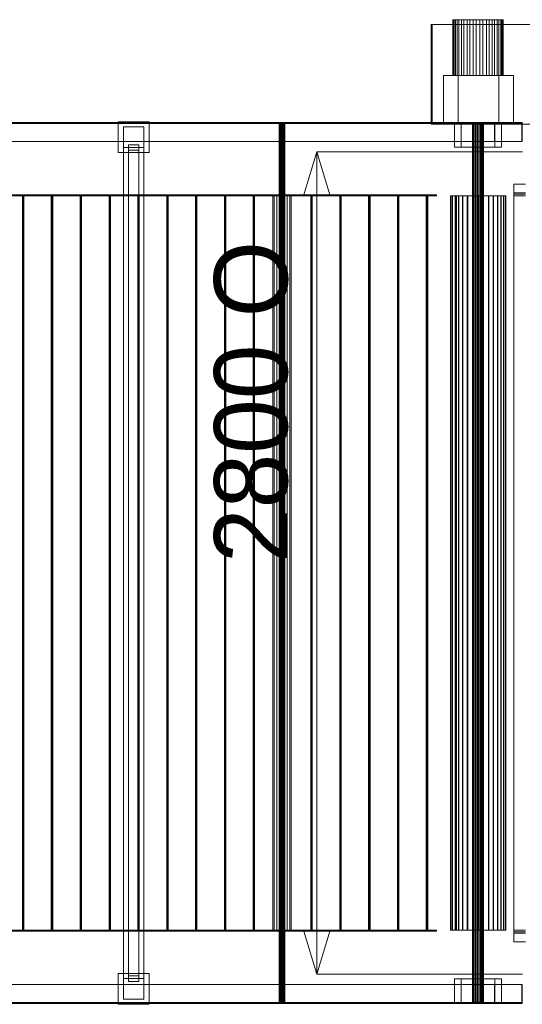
# Model space of a CAD drawing. Header units: millimetres. Extents: x -2233 to 65662, y -50530 to 6847.
# Tile 667 of 802: x 38749 to 40461, y -19502 to -16150. Entities that reach past the tile are written whole.
import ezdxf

# ---------------------------------------------------------------- set-up
doc = ezdxf.new("R2010")
doc.units = ezdxf.units.MM
for name, color, linetype, lineweight in [('COTAS_O', 1, 'Continuous', 0), ('superior_C03', 7, 'Continuous', 0), ('superior_C03-dry', 7, 'Continuous', 0)]:
    doc.layers.add(name, color=color, linetype=linetype, lineweight=lineweight)
doc.dimstyles.new('R19_100', dxfattribs={"dimtxt": 250, "dimasz": 150, "dimexe": 150, "dimexo": 80, "dimgap": 100, "dimtad": 1, "dimtih": 1, "dimtoh": 1, "dimdsep": 46, "dimcen": 0.09, "dimadec": 0, "dimazin": 0, "dimtfac": 1, "dimtdec": 4, "dimtofl": 0, "dimtmove": 0, "dimatfit": 3, "dimfxl": 1, "dimtolj": 1, "dimtzin": 0, "dimarcsym": 0})

# ---------------------------------------------------------------- blocks, each defined once
blk = doc.blocks.new('DIM_R32_37')
at = {"layer": 'COTAS_O'}
for p, q in [((39761.1, -16600), (39716.1, -16750)), ((40461.1, -16600), (39761.1, -16600)), ((39761.1, -19400), (39761.1, -16600)), ((39761.1, -16600), (39806.1, -16750)), ((39761.1, -19400), (39716.1, -19250)), ((39761.1, -19400), (39806.1, -19250)), ((40461.1, -19400), (39761.1, -19400))]:
    blk.add_line(p, q, dxfattribs=at)
blk.add_text('2800 O', height=250, rotation=90, dxfattribs=at).set_placement((39661.1, -18000))

msp = doc.modelspace()

# ---------------------------------------------------------------- linework, layer by layer
at = {"layer": 'superior_C03'}
for p, q in [((40225.539, -16150), (40224.225, -16150)), ((40224.225, -16150), (40228.756, -16150)), ((40224.225, -16150), (40224.225, -16340)), ((40232.609, -16150), (40225.539, -16150)), ((40225.539, -16150), (40225.539, -16340)), ((40228.756, -16150), (40238.824, -16150)), ((40228.756, -16150), (40228.756, -16340)), ((40244.953, -16150), (40232.609, -16150)), ((40232.609, -16150), (40232.609, -16340)), ((40238.824, -16150), (40253.742, -16150)), ((40238.824, -16150), (40238.824, -16340)), ((40261.73, -16150), (40244.953, -16150)), ((40244.953, -16150), (40244.953, -16340)), ((40253.742, -16150), (40272.495, -16150)), ((40253.742, -16150), (40253.742, -16340)), ((40281.797, -16150), (40261.73, -16150)), ((40261.73, -16150), (40261.73, -16340)), ((40272.495, -16150), (40293.803, -16150)), ((40272.495, -16150), (40272.495, -16340)), ((40303.785, -16150), (40281.797, -16150)), ((40281.797, -16150), (40281.797, -16340)), ((40293.803, -16150), (40316.215, -16150)), ((40293.803, -16150), (40293.803, -16340)), ((40326.197, -16150), (40303.785, -16150)), ((40303.785, -16150), (40303.785, -16340)), ((40316.215, -16150), (40338.203, -16150)), ((40316.215, -16150), (40316.215, -16340)), ((40347.505, -16150), (40326.197, -16150)), ((40326.197, -16150), (40326.197, -16340)), ((40338.203, -16150), (40358.27, -16150)), ((40338.203, -16150), (40338.203, -16340)), ((40366.258, -16150), (40347.505, -16150)), ((40347.505, -16150), (40347.505, -16340)), ((40358.27, -16150), (40375.047, -16150)), ((40358.27, -16150), (40358.27, -16340)), ((40381.176, -16150), (40366.258, -16150)), ((40366.258, -16150), (40366.258, -16340)), ((40375.047, -16150), (40387.391, -16150)), ((40375.047, -16150), (40375.047, -16340)), ((40391.244, -16150), (40381.176, -16150)), ((40381.176, -16150), (40381.176, -16340)), ((40387.391, -16150), (40394.461, -16150)), ((40387.391, -16150), (40387.391, -16340)), ((40395.775, -16150), (40391.244, -16150)), ((40391.244, -16150), (40391.244, -16340)), ((40394.461, -16150), (40395.775, -16150)), ((40394.461, -16340), (40394.461, -16150)), ((40395.775, -16150), (40395.775, -16340)), ((40523.532, -16166), (40150.333, -16166)), ((40150.333, -16166), (40150.333, -16506)), ((40153.346, -16166), (40150.333, -16166)), ((40153.346, -16506), (40153.346, -16166)), ((40153.346, -16166), (40526.546, -16166)), ((40380.928, -16340), (40192.364, -16340)), ((40192.364, -16340), (40192.364, -16500)), ((40242.65, -16340), (40192.364, -16340)), ((40228.756, -16340), (40224.225, -16340)), ((40224.225, -16340), (40225.539, -16340)), ((40225.539, -16340), (40232.609, -16340)), ((40238.824, -16340), (40228.756, -16340)), ((40232.609, -16340), (40244.953, -16340)), ((40253.742, -16340), (40238.824, -16340)), ((40242.65, -16500), (40242.65, -16340)), ((40242.65, -16340), (40431.214, -16340)), ((40244.953, -16340), (40261.73, -16340)), ((40272.495, -16340), (40253.742, -16340)), ((40261.73, -16340), (40281.797, -16340)), ((40293.803, -16340), (40272.495, -16340)), ((40281.797, -16340), (40303.785, -16340)), ((40316.215, -16340), (40293.803, -16340)), ((40303.785, -16340), (40326.197, -16340)), ((40338.203, -16340), (40316.215, -16340)), ((40326.197, -16340), (40347.505, -16340)), ((40358.27, -16340), (40338.203, -16340)), ((40347.505, -16340), (40366.258, -16340)), ((40375.047, -16340), (40358.27, -16340)), ((40366.258, -16340), (40381.176, -16340)), ((40387.391, -16340), (40375.047, -16340)), ((40380.928, -16500), (40380.928, -16340)), ((40380.928, -16340), (40431.214, -16340)), ((40381.176, -16340), (40391.244, -16340)), ((40394.461, -16340), (40387.391, -16340)), ((40391.244, -16340), (40395.775, -16340)), ((40395.775, -16340), (40394.461, -16340)), ((40431.214, -16340), (40431.214, -16500)), ((40366.023, -16500), (26559.602, -16500)), ((26559.602, -16504), (40366.023, -16504)), ((26560.355, -16500), (40366.776, -16500)), ((40459.439, -16500), (26653.018, -16500)), ((26653.771, -16500), (40460.192, -16500)), ((40460.192, -16504), (26653.771, -16504)), ((39084.582, -16602.5), (39084.582, -16497.5)), ((39084.582, -16497.5), (39189.582, -16497.5)), ((39102.082, -16585), (39102.082, -16515)), ((39102.082, -16515), (39172.082, -16515)), ((39172.082, -16515), (39172.082, -16585)), ((39189.582, -16497.5), (39189.582, -16602.5)), ((39633.923, -16504), (39632.455, -16504)), ((39632.455, -16504), (39632.482, -16504)), ((39632.455, -16504), (39632.455, -19496)), ((39632.482, -16504), (39634, -16504)), ((39632.482, -16504), (39632.482, -19496)), ((39636.663, -16504), (39633.923, -16504)), ((39633.923, -16504), (39633.923, -19496)), ((39634, -16504), (39636.778, -16504)), ((39634, -16504), (39634, -19496)), ((39640.258, -16504), (39636.663, -16504)), ((39636.663, -16504), (39636.663, -19496)), ((39636.778, -16504), (39640.393, -16504)), ((39636.778, -16504), (39636.778, -19496)), ((39644.16, -16504), (39640.258, -16504)), ((39640.258, -16504), (39640.258, -19496)), ((39640.393, -16504), (39644.294, -16504)), ((39640.393, -16504), (39640.393, -19496)), ((39647.775, -16504), (39644.16, -16504)), ((39644.16, -16504), (39644.16, -19496)), ((39644.294, -16504), (39647.889, -16504)), ((39644.294, -16504), (39644.294, -19496)), ((39650.552, -16504), (39647.775, -16504)), ((39647.775, -16504), (39647.775, -19496)), ((39647.889, -16504), (39650.629, -16504)), ((39647.889, -16504), (39647.889, -19496)), ((39652.07, -16504), (39650.552, -16504)), ((39650.552, -16504), (39650.552, -19496)), ((39650.629, -16504), (39652.097, -16504)), ((39650.629, -16504), (39650.629, -19496)), ((39652.097, -16504), (39652.07, -16504)), ((39652.07, -16504), (39652.07, -19496)), ((39652.097, -19496), (39652.097, -16504)), ((40150.333, -16506), (40523.532, -16506)), ((40150.333, -16506), (40153.346, -16506)), ((40526.546, -16506), (40153.346, -16506)), ((40192.364, -16500), (40380.928, -16500)), ((40192.364, -16500), (40242.65, -16500)), ((40367.635, -16504), (40230.141, -16504)), ((40230.141, -16504), (40230.141, -16584)), ((40252.365, -16504), (40230.141, -16504)), ((40431.214, -16500), (40242.65, -16500)), ((40252.365, -16584), (40252.365, -16504)), ((40252.365, -16504), (40389.859, -16504)), ((40291.34, -16505), (40291.148, -16505)), ((40291.148, -16505), (40292.8, -16505)), ((40291.148, -16505), (40291.148, -19495)), ((40293.359, -16505), (40291.34, -16505)), ((40291.34, -16505), (40291.34, -19495)), ((40292.8, -16505), (40296.137, -16505)), ((40292.8, -16505), (40292.8, -19495)), ((40297.007, -16505), (40293.359, -16505)), ((40293.359, -16505), (40293.359, -19495)), ((40296.137, -16505), (40300.83, -16505)), ((40296.137, -16505), (40296.137, -19495)), ((40301.927, -16505), (40297.007, -16505)), ((40297.007, -16505), (40297.007, -19495)), ((40300.83, -16505), (40306.422, -16505)), ((40300.83, -16505), (40300.83, -19495)), ((40307.637, -16505), (40301.927, -16505)), ((40301.927, -16505), (40301.927, -19495)), ((40306.422, -16505), (40312.363, -16505)), ((40306.422, -16505), (40306.422, -19495)), ((40313.578, -16505), (40307.637, -16505)), ((40307.637, -16505), (40307.637, -19495)), ((40312.363, -16505), (40318.073, -16505)), ((40312.363, -16505), (40312.363, -19495)), ((40319.17, -16505), (40313.578, -16505)), ((40313.578, -16505), (40313.578, -19495)), ((40318.073, -16505), (40322.993, -16505)), ((40318.073, -16505), (40318.073, -19495)), ((40323.863, -16505), (40319.17, -16505)), ((40319.17, -16505), (40319.17, -19495)), ((40322.993, -16505), (40326.641, -16505)), ((40322.993, -16505), (40322.993, -19495)), ((40327.2, -16505), (40323.863, -16505)), ((40323.863, -16505), (40323.863, -19495)), ((40326.641, -16505), (40328.66, -16505)), ((40326.641, -16505), (40326.641, -19495)), ((40328.852, -16505), (40327.2, -16505)), ((40327.2, -16505), (40327.2, -19495)), ((40328.66, -16505), (40328.852, -16505)), ((40328.66, -19495), (40328.66, -16505)), ((40328.852, -16505), (40328.852, -19495)), ((40366.023, -16504), (40366.023, -16500)), ((40366.023, -16500), (40460.192, -16500)), ((40366.023, -16565), (40366.023, -16500)), ((40366.023, -16500), (40366.776, -16500)), ((40460.192, -16504), (40366.023, -16504)), ((40366.776, -16500), (40366.776, -16565)), ((40367.635, -16584), (40367.635, -16504)), ((40367.635, -16504), (40389.859, -16504)), ((40431.214, -16500), (40380.928, -16500)), ((40389.859, -16504), (40389.859, -16584)), ((40459.439, -16565), (40459.439, -16500)), ((40459.439, -16500), (40460.192, -16500)), ((40460.192, -16500), (40460.192, -16504)), ((40460.192, -16500), (40460.192, -16565)), ((26559.602, -16565), (40366.023, -16565)), ((40366.776, -16565), (26560.355, -16565)), ((26653.018, -16565), (40459.439, -16565)), ((40460.192, -16565), (26653.771, -16565)), ((39172.082, -16585), (39102.082, -16585)), ((39102.082, -19415), (39102.082, -16585)), ((39119.582, -16575.601), (39154.582, -16575.601)), ((39119.582, -19405.601), (39119.582, -16575.601)), ((39119.582, -16575.601), (39119.582, -16594.399)), ((39119.582, -16594.399), (39119.582, -19424.399)), ((39154.582, -16594.399), (39119.582, -16594.399)), ((39154.582, -16575.601), (39154.582, -19405.601)), ((39154.582, -16594.399), (39154.582, -16575.601)), ((39154.582, -19424.399), (39154.582, -16594.399)), ((39172.082, -16585), (39172.082, -19415)), ((40230.141, -16584), (40367.635, -16584)), ((40230.141, -16584), (40252.365, -16584)), ((40389.859, -16584), (40252.365, -16584)), ((40366.776, -16565), (40366.023, -16565)), ((40389.859, -16584), (40367.635, -16584)), ((40460.192, -16565), (40459.439, -16565)), ((39189.582, -16602.5), (39084.582, -16602.5)), ((40149.193, -16746), (26691.419, -16746)), ((26691.419, -16750), (40149.193, -16750)), ((26710.629, -16746), (40168.403, -16746)), ((40168.403, -16750), (26710.629, -16750)), ((38759.643, -16750), (38758.591, -16750)), ((38758.591, -16750), (38758.978, -16750)), ((38758.591, -16750), (38758.591, -19250)), ((38758.978, -16750), (38760.576, -16750)), ((38758.978, -16750), (38758.978, -19250)), ((38761.517, -16750), (38759.643, -16750)), ((38759.643, -16750), (38759.643, -19250)), ((38760.576, -16750), (38762.45, -16750)), ((38760.576, -16750), (38760.576, -19250)), ((38763.116, -16750), (38761.517, -16750)), ((38761.517, -16750), (38761.517, -19250)), ((38762.45, -16750), (38763.502, -16750)), ((38762.45, -16750), (38762.45, -19250)), ((38763.502, -16750), (38763.116, -16750)), ((38763.116, -16750), (38763.116, -19250)), ((38763.502, -19250), (38763.502, -16750)), ((38857.854, -16750), (38856.802, -16750)), ((38856.802, -16750), (38857.188, -16750)), ((38856.802, -16750), (38856.802, -19250)), ((38857.188, -16750), (38858.786, -16750)), ((38857.188, -16750), (38857.188, -19250)), ((38859.728, -16750), (38857.854, -16750)), ((38857.854, -16750), (38857.854, -19250)), ((38858.786, -16750), (38860.66, -16750)), ((38858.786, -16750), (38858.786, -19250)), ((38861.326, -16750), (38859.728, -16750)), ((38859.728, -16750), (38859.728, -19250)), ((38860.66, -16750), (38861.712, -16750)), ((38860.66, -16750), (38860.66, -19250)), ((38861.712, -16750), (38861.326, -16750)), ((38861.326, -16750), (38861.326, -19250)), ((38861.712, -19250), (38861.712, -16750)), ((38956.064, -16750), (38955.012, -16750)), ((38955.012, -16750), (38955.398, -16750)), ((38955.012, -16750), (38955.012, -19250)), ((38955.398, -16750), (38956.997, -16750)), ((38955.398, -16750), (38955.398, -19250)), ((38957.938, -16750), (38956.064, -16750)), ((38956.064, -16750), (38956.064, -19250)), ((38956.997, -16750), (38958.871, -16750)), ((38956.997, -16750), (38956.997, -19250)), ((38959.537, -16750), (38957.938, -16750)), ((38957.938, -16750), (38957.938, -19250)), ((38958.871, -16750), (38959.923, -16750)), ((38958.871, -16750), (38958.871, -19250)), ((38959.923, -16750), (38959.537, -16750)), ((38959.537, -16750), (38959.537, -19250)), ((38959.923, -19250), (38959.923, -16750)), ((39054.275, -16750), (39053.223, -16750)), ((39053.223, -16750), (39053.609, -16750)), ((39053.223, -16750), (39053.223, -19250)), ((39053.609, -16750), (39055.207, -16750)), ((39053.609, -16750), (39053.609, -19250)), ((39056.149, -16750), (39054.275, -16750)), ((39054.275, -16750), (39054.275, -19250)), ((39055.207, -16750), (39057.081, -16750)), ((39055.207, -16750), (39055.207, -19250)), ((39057.747, -16750), (39056.149, -16750)), ((39056.149, -16750), (39056.149, -19250)), ((39057.081, -16750), (39058.133, -16750)), ((39057.081, -16750), (39057.081, -19250)), ((39058.133, -16750), (39057.747, -16750)), ((39057.747, -16750), (39057.747, -19250)), ((39058.133, -19250), (39058.133, -16750)), ((39152.485, -16750), (39151.433, -16750)), ((39151.433, -16750), (39151.819, -16750)), ((39151.433, -16750), (39151.433, -19250)), ((39151.819, -16750), (39153.417, -16750)), ((39151.819, -16750), (39151.819, -19250)), ((39154.359, -16750), (39152.485, -16750)), ((39152.485, -16750), (39152.485, -19250)), ((39153.417, -16750), (39155.291, -16750)), ((39153.417, -16750), (39153.417, -19250)), ((39155.957, -16750), (39154.359, -16750)), ((39154.359, -16750), (39154.359, -19250)), ((39155.291, -16750), (39156.344, -16750)), ((39155.291, -16750), (39155.291, -19250)), ((39156.344, -16750), (39155.957, -16750)), ((39155.957, -16750), (39155.957, -19250)), ((39156.344, -19250), (39156.344, -16750)), ((39250.696, -16750), (39249.643, -16750)), ((39249.643, -16750), (39250.03, -16750)), ((39249.643, -16750), (39249.643, -19250)), ((39250.03, -16750), (39251.628, -16750)), ((39250.03, -16750), (39250.03, -19250)), ((39252.57, -16750), (39250.696, -16750)), ((39250.696, -16750), (39250.696, -19250)), ((39251.628, -16750), (39253.502, -16750)), ((39251.628, -16750), (39251.628, -19250)), ((39254.168, -16750), (39252.57, -16750)), ((39252.57, -16750), (39252.57, -19250)), ((39253.502, -16750), (39254.554, -16750)), ((39253.502, -16750), (39253.502, -19250)), ((39254.554, -16750), (39254.168, -16750)), ((39254.168, -16750), (39254.168, -19250)), ((39254.554, -19250), (39254.554, -16750)), ((39348.906, -16750), (39347.854, -16750)), ((39347.854, -16750), (39348.24, -16750)), ((39347.854, -16750), (39347.854, -19250)), ((39348.24, -16750), (39349.838, -16750)), ((39348.24, -16750), (39348.24, -19250)), ((39350.78, -16750), (39348.906, -16750)), ((39348.906, -16750), (39348.906, -19250)), ((39349.838, -16750), (39351.712, -16750)), ((39349.838, -16750), (39349.838, -19250)), ((39352.378, -16750), (39350.78, -16750)), ((39350.78, -16750), (39350.78, -19250)), ((39351.712, -16750), (39352.764, -16750)), ((39351.712, -16750), (39351.712, -19250)), ((39352.764, -16750), (39352.378, -16750)), ((39352.378, -16750), (39352.378, -19250)), ((39352.764, -19250), (39352.764, -16750)), ((39447.116, -16750), (39446.064, -16750)), ((39446.064, -16750), (39446.45, -16750)), ((39446.064, -16750), (39446.064, -19250)), ((39446.45, -16750), (39448.049, -16750)), ((39446.45, -16750), (39446.45, -19250)), ((39448.99, -16750), (39447.116, -16750)), ((39447.116, -16750), (39447.116, -19250)), ((39448.049, -16750), (39449.923, -16750)), ((39448.049, -16750), (39448.049, -19250)), ((39450.589, -16750), (39448.99, -16750)), ((39448.99, -16750), (39448.99, -19250)), ((39449.923, -16750), (39450.975, -16750)), ((39449.923, -16750), (39449.923, -19250)), ((39450.975, -16750), (39450.589, -16750)), ((39450.589, -16750), (39450.589, -19250)), ((39450.975, -19250), (39450.975, -16750)), ((39545.327, -16750), (39544.275, -16750)), ((39544.275, -16750), (39544.661, -16750)), ((39544.275, -16750), (39544.275, -19250)), ((39544.661, -16750), (39546.259, -16750)), ((39544.661, -16750), (39544.661, -19250)), ((39547.201, -16750), (39545.327, -16750)), ((39545.327, -16750), (39545.327, -19250)), ((39546.259, -16750), (39548.133, -16750)), ((39546.259, -16750), (39546.259, -19250)), ((39548.799, -16750), (39547.201, -16750)), ((39547.201, -16750), (39547.201, -19250)), ((39548.133, -16750), (39549.185, -16750)), ((39548.133, -16750), (39548.133, -19250)), ((39549.185, -16750), (39548.799, -16750)), ((39548.799, -16750), (39548.799, -19250)), ((39549.185, -19250), (39549.185, -16750)), ((39615.547, -16750), (39610.849, -16750)), ((39610.849, -16750), (39610.935, -16750)), ((39610.849, -16750), (39610.849, -19250)), ((39610.935, -16750), (39615.792, -16750)), ((39610.935, -16750), (39610.935, -19250)), ((39624.315, -16750), (39615.547, -16750)), ((39615.547, -16750), (39615.547, -19250)), ((39615.792, -16750), (39624.681, -16750)), ((39615.792, -16750), (39615.792, -19250)), ((39635.818, -16750), (39624.315, -16750)), ((39624.315, -16750), (39624.315, -19250)), ((39624.681, -16750), (39636.249, -16750)), ((39624.681, -16750), (39624.681, -19250)), ((39648.303, -16750), (39635.818, -16750)), ((39635.818, -16750), (39635.818, -19250)), ((39636.249, -16750), (39648.735, -16750)), ((39636.249, -16750), (39636.249, -19250)), ((39643.537, -16750), (39642.485, -16750)), ((39642.485, -16750), (39642.871, -16750)), ((39642.485, -16750), (39642.485, -19250)), ((39642.871, -16750), (39644.469, -16750)), ((39642.871, -16750), (39642.871, -19250)), ((39645.411, -16750), (39643.537, -16750)), ((39643.537, -16750), (39643.537, -19250)), ((39644.469, -16750), (39646.344, -16750)), ((39644.469, -16750), (39644.469, -19250)), ((39647.009, -16750), (39645.411, -16750)), ((39645.411, -16750), (39645.411, -19250)), ((39646.344, -16750), (39647.396, -16750)), ((39646.344, -16750), (39646.344, -19250)), ((39647.396, -16750), (39647.009, -16750)), ((39647.009, -16750), (39647.009, -19250)), ((39647.396, -19250), (39647.396, -16750)), ((39659.871, -16750), (39648.303, -16750)), ((39648.303, -16750), (39648.303, -19250)), ((39648.735, -16750), (39660.237, -16750)), ((39648.735, -16750), (39648.735, -19250)), ((39668.76, -16750), (39659.871, -16750)), ((39659.871, -16750), (39659.871, -19250)), ((39660.237, -16750), (39669.005, -16750)), ((39660.237, -16750), (39660.237, -19250)), ((39673.618, -16750), (39668.76, -16750)), ((39668.76, -16750), (39668.76, -19250)), ((39669.005, -16750), (39673.704, -16750)), ((39669.005, -16750), (39669.005, -19250)), ((39673.704, -16750), (39673.618, -16750)), ((39673.618, -16750), (39673.618, -19250)), ((39673.704, -19250), (39673.704, -16750)), ((39741.748, -16750), (39740.695, -16750)), ((39740.695, -16750), (39741.082, -16750)), ((39740.695, -16750), (39740.695, -19250)), ((39741.082, -16750), (39742.68, -16750)), ((39741.082, -16750), (39741.082, -19250)), ((39743.622, -16750), (39741.748, -16750)), ((39741.748, -16750), (39741.748, -19250)), ((39742.68, -16750), (39744.554, -16750)), ((39742.68, -16750), (39742.68, -19250)), ((39745.22, -16750), (39743.622, -16750)), ((39743.622, -16750), (39743.622, -19250)), ((39744.554, -16750), (39745.606, -16750)), ((39744.554, -16750), (39744.554, -19250)), ((39745.606, -16750), (39745.22, -16750)), ((39745.22, -16750), (39745.22, -19250)), ((39745.606, -19250), (39745.606, -16750)), ((39839.958, -16750), (39838.906, -16750)), ((39838.906, -16750), (39839.292, -16750)), ((39838.906, -16750), (39838.906, -19250)), ((39839.292, -16750), (39840.89, -16750)), ((39839.292, -16750), (39839.292, -19250)), ((39841.832, -16750), (39839.958, -16750)), ((39839.958, -16750), (39839.958, -19250)), ((39840.89, -16750), (39842.764, -16750)), ((39840.89, -16750), (39840.89, -19250)), ((39843.43, -16750), (39841.832, -16750)), ((39841.832, -16750), (39841.832, -19250)), ((39842.764, -16750), (39843.816, -16750)), ((39842.764, -16750), (39842.764, -19250)), ((39843.816, -16750), (39843.43, -16750)), ((39843.43, -16750), (39843.43, -19250)), ((39843.816, -19250), (39843.816, -16750)), ((39938.168, -16750), (39937.116, -16750)), ((39937.116, -16750), (39937.502, -16750)), ((39937.116, -16750), (39937.116, -19250)), ((39937.502, -16750), (39939.101, -16750)), ((39937.502, -16750), (39937.502, -19250)), ((39940.042, -16750), (39938.168, -16750)), ((39938.168, -16750), (39938.168, -19250)), ((39939.101, -16750), (39940.975, -16750)), ((39939.101, -16750), (39939.101, -19250)), ((39941.641, -16750), (39940.042, -16750)), ((39940.042, -16750), (39940.042, -19250)), ((39940.975, -16750), (39942.027, -16750)), ((39940.975, -16750), (39940.975, -19250)), ((39942.027, -16750), (39941.641, -16750)), ((39941.641, -16750), (39941.641, -19250)), ((39942.027, -19250), (39942.027, -16750)), ((40036.379, -16750), (40035.327, -16750)), ((40035.327, -16750), (40035.713, -16750)), ((40035.327, -16750), (40035.327, -19250)), ((40035.713, -16750), (40037.311, -16750)), ((40035.713, -16750), (40035.713, -19250)), ((40038.253, -16750), (40036.379, -16750)), ((40036.379, -16750), (40036.379, -19250)), ((40037.311, -16750), (40039.185, -16750)), ((40037.311, -16750), (40037.311, -19250)), ((40039.851, -16750), (40038.253, -16750)), ((40038.253, -16750), (40038.253, -19250)), ((40039.185, -16750), (40040.237, -16750)), ((40039.185, -16750), (40039.185, -19250)), ((40040.237, -16750), (40039.851, -16750)), ((40039.851, -16750), (40039.851, -19250)), ((40040.237, -19250), (40040.237, -16750)), ((40134.589, -16750), (40133.537, -16750)), ((40133.537, -16750), (40133.923, -16750)), ((40133.537, -16750), (40133.537, -19250)), ((40133.923, -16750), (40135.522, -16750)), ((40133.923, -16750), (40133.923, -19250)), ((40136.463, -16750), (40134.589, -16750)), ((40134.589, -16750), (40134.589, -19250)), ((40135.522, -16750), (40137.396, -16750)), ((40135.522, -16750), (40135.522, -19250)), ((40138.061, -16750), (40136.463, -16750)), ((40136.463, -16750), (40136.463, -19250)), ((40137.396, -16750), (40138.448, -16750)), ((40137.396, -16750), (40137.396, -19250)), ((40138.448, -16750), (40138.061, -16750)), ((40138.061, -16750), (40138.061, -19250)), ((40138.448, -19250), (40138.448, -16750)), ((40149.193, -16750), (40149.193, -16746)), ((40149.193, -16746), (40168.403, -16746)), ((40168.403, -16750), (40149.193, -16750)), ((40168.403, -16746), (40168.403, -16750)), ((40217.682, -16750), (40216.002, -16750)), ((40216.002, -16750), (40217.935, -16750)), ((40216.002, -16750), (40216.002, -19250)), ((40222.91, -16750), (40217.682, -16750)), ((40217.682, -16750), (40217.682, -19250)), ((40217.935, -16750), (40223.405, -16750)), ((40217.935, -16750), (40217.935, -19250)), ((40231.484, -16750), (40222.91, -16750)), ((40222.91, -16750), (40222.91, -19250)), ((40223.405, -16750), (40232.203, -16750)), ((40223.405, -16750), (40223.405, -19250)), ((40243.076, -16750), (40231.484, -16750)), ((40231.484, -16750), (40231.484, -19250)), ((40232.8, -16750), (40231.748, -16750)), ((40231.748, -16750), (40232.134, -16750)), ((40231.748, -16750), (40231.748, -19250)), ((40232.134, -16750), (40233.732, -16750)), ((40232.134, -16750), (40232.134, -19250)), ((40232.203, -16750), (40243.991, -16750)), ((40232.203, -16750), (40232.203, -19250)), ((40234.674, -16750), (40232.8, -16750)), ((40232.8, -16750), (40232.8, -19250)), ((40233.732, -16750), (40235.606, -16750)), ((40233.732, -16750), (40233.732, -19250)), ((40236.272, -16750), (40234.674, -16750)), ((40234.674, -16750), (40234.674, -19250)), ((40235.606, -16750), (40236.658, -16750)), ((40235.606, -16750), (40235.606, -19250)), ((40236.658, -16750), (40236.272, -16750)), ((40236.272, -16750), (40236.272, -19250)), ((40236.658, -19250), (40236.658, -16750)), ((40257.24, -16750), (40243.076, -16750)), ((40243.076, -16750), (40243.076, -19250)), ((40243.991, -16750), (40258.315, -16750)), ((40243.991, -16750), (40243.991, -19250)), ((40273.431, -16750), (40257.24, -16750)), ((40257.24, -16750), (40257.24, -19250)), ((40258.315, -16750), (40274.626, -16750)), ((40258.315, -16750), (40258.315, -19250)), ((40291.028, -16750), (40273.431, -16750)), ((40273.431, -16750), (40273.431, -19250)), ((40274.626, -16750), (40292.296, -16750)), ((40274.626, -16750), (40274.626, -19250)), ((40309.353, -16750), (40291.028, -16750)), ((40291.028, -16750), (40291.028, -19250)), ((40292.296, -16750), (40310.647, -16750)), ((40292.296, -16750), (40292.296, -19250)), ((40327.704, -16750), (40309.353, -16750)), ((40309.353, -16750), (40309.353, -19250)), ((40310.647, -16750), (40328.972, -16750)), ((40310.647, -16750), (40310.647, -19250)), ((40345.374, -16750), (40327.704, -16750)), ((40327.704, -16750), (40327.704, -19250)), ((40328.972, -16750), (40346.569, -16750)), ((40328.972, -16750), (40328.972, -19250)), ((40361.685, -16750), (40345.374, -16750)), ((40345.374, -16750), (40345.374, -19250)), ((40346.569, -16750), (40362.76, -16750)), ((40346.569, -16750), (40346.569, -19250)), ((40376.009, -16750), (40361.685, -16750)), ((40361.685, -16750), (40361.685, -19250)), ((40362.76, -16750), (40376.924, -16750)), ((40362.76, -16750), (40362.76, -19250)), ((40387.797, -16750), (40376.009, -16750)), ((40376.009, -16750), (40376.009, -19250)), ((40376.924, -16750), (40388.516, -16750)), ((40376.924, -16750), (40376.924, -19250)), ((40396.595, -16750), (40387.797, -16750)), ((40387.797, -16750), (40387.797, -19250)), ((40388.516, -16750), (40397.09, -16750)), ((40388.516, -16750), (40388.516, -19250)), ((40402.065, -16750), (40396.595, -16750)), ((40396.595, -16750), (40396.595, -19250)), ((40397.09, -16750), (40402.318, -16750)), ((40397.09, -16750), (40397.09, -19250)), ((40403.998, -16750), (40402.065, -16750)), ((40402.065, -16750), (40402.065, -19250)), ((40402.318, -16750), (40403.998, -16750)), ((40402.318, -19250), (40402.318, -16750)), ((40403.998, -16750), (40403.998, -19250)), ((40149.193, -19250), (26691.419, -19250)), ((26691.419, -19254), (40149.193, -19254)), ((26710.629, -19250), (40168.403, -19250)), ((40168.403, -19254), (26710.629, -19254)), ((38758.978, -19250), (38758.591, -19250)), ((38758.591, -19250), (38759.643, -19250)), ((38760.576, -19250), (38758.978, -19250)), ((38759.643, -19250), (38761.517, -19250)), ((38762.45, -19250), (38760.576, -19250)), ((38761.517, -19250), (38763.116, -19250)), ((38763.502, -19250), (38762.45, -19250)), ((38763.116, -19250), (38763.502, -19250)), ((38857.188, -19250), (38856.802, -19250)), ((38856.802, -19250), (38857.854, -19250)), ((38858.786, -19250), (38857.188, -19250)), ((38857.854, -19250), (38859.728, -19250)), ((38860.66, -19250), (38858.786, -19250)), ((38859.728, -19250), (38861.326, -19250)), ((38861.712, -19250), (38860.66, -19250)), ((38861.326, -19250), (38861.712, -19250)), ((38955.398, -19250), (38955.012, -19250)), ((38955.012, -19250), (38956.064, -19250)), ((38956.997, -19250), (38955.398, -19250)), ((38956.064, -19250), (38957.938, -19250)), ((38958.871, -19250), (38956.997, -19250)), ((38957.938, -19250), (38959.537, -19250)), ((38959.923, -19250), (38958.871, -19250)), ((38959.537, -19250), (38959.923, -19250)), ((39053.609, -19250), (39053.223, -19250)), ((39053.223, -19250), (39054.275, -19250)), ((39055.207, -19250), (39053.609, -19250)), ((39054.275, -19250), (39056.149, -19250)), ((39057.081, -19250), (39055.207, -19250)), ((39056.149, -19250), (39057.747, -19250)), ((39058.133, -19250), (39057.081, -19250)), ((39057.747, -19250), (39058.133, -19250)), ((39151.819, -19250), (39151.433, -19250)), ((39151.433, -19250), (39152.485, -19250)), ((39153.417, -19250), (39151.819, -19250)), ((39152.485, -19250), (39154.359, -19250)), ((39155.291, -19250), (39153.417, -19250)), ((39154.359, -19250), (39155.957, -19250)), ((39156.344, -19250), (39155.291, -19250)), ((39155.957, -19250), (39156.344, -19250)), ((39250.03, -19250), (39249.643, -19250)), ((39249.643, -19250), (39250.696, -19250)), ((39251.628, -19250), (39250.03, -19250)), ((39250.696, -19250), (39252.57, -19250)), ((39253.502, -19250), (39251.628, -19250)), ((39252.57, -19250), (39254.168, -19250)), ((39254.554, -19250), (39253.502, -19250)), ((39254.168, -19250), (39254.554, -19250)), ((39348.24, -19250), (39347.854, -19250)), ((39347.854, -19250), (39348.906, -19250)), ((39349.838, -19250), (39348.24, -19250)), ((39348.906, -19250), (39350.78, -19250)), ((39351.712, -19250), (39349.838, -19250)), ((39350.78, -19250), (39352.378, -19250)), ((39352.764, -19250), (39351.712, -19250)), ((39352.378, -19250), (39352.764, -19250)), ((39446.45, -19250), (39446.064, -19250)), ((39446.064, -19250), (39447.116, -19250)), ((39448.049, -19250), (39446.45, -19250)), ((39447.116, -19250), (39448.99, -19250)), ((39449.923, -19250), (39448.049, -19250)), ((39448.99, -19250), (39450.589, -19250)), ((39450.975, -19250), (39449.923, -19250)), ((39450.589, -19250), (39450.975, -19250)), ((39544.661, -19250), (39544.275, -19250)), ((39544.275, -19250), (39545.327, -19250)), ((39546.259, -19250), (39544.661, -19250)), ((39545.327, -19250), (39547.201, -19250)), ((39548.133, -19250), (39546.259, -19250)), ((39547.201, -19250), (39548.799, -19250)), ((39549.185, -19250), (39548.133, -19250)), ((39548.799, -19250), (39549.185, -19250)), ((39610.935, -19250), (39610.849, -19250)), ((39610.849, -19250), (39615.547, -19250)), ((39615.792, -19250), (39610.935, -19250)), ((39615.547, -19250), (39624.315, -19250)), ((39624.681, -19250), (39615.792, -19250)), ((39624.315, -19250), (39635.818, -19250)), ((39636.249, -19250), (39624.681, -19250)), ((39635.818, -19250), (39648.303, -19250)), ((39648.735, -19250), (39636.249, -19250)), ((39642.871, -19250), (39642.485, -19250)), ((39642.485, -19250), (39643.537, -19250)), ((39644.469, -19250), (39642.871, -19250)), ((39643.537, -19250), (39645.411, -19250)), ((39646.344, -19250), (39644.469, -19250)), ((39645.411, -19250), (39647.009, -19250)), ((39647.396, -19250), (39646.344, -19250)), ((39647.009, -19250), (39647.396, -19250)), ((39648.303, -19250), (39659.871, -19250)), ((39660.237, -19250), (39648.735, -19250)), ((39659.871, -19250), (39668.76, -19250)), ((39669.005, -19250), (39660.237, -19250)), ((39668.76, -19250), (39673.618, -19250)), ((39673.704, -19250), (39669.005, -19250)), ((39673.618, -19250), (39673.704, -19250)), ((39741.082, -19250), (39740.695, -19250)), ((39740.695, -19250), (39741.748, -19250)), ((39742.68, -19250), (39741.082, -19250)), ((39741.748, -19250), (39743.622, -19250)), ((39744.554, -19250), (39742.68, -19250)), ((39743.622, -19250), (39745.22, -19250)), ((39745.606, -19250), (39744.554, -19250)), ((39745.22, -19250), (39745.606, -19250)), ((39839.292, -19250), (39838.906, -19250)), ((39838.906, -19250), (39839.958, -19250)), ((39840.89, -19250), (39839.292, -19250)), ((39839.958, -19250), (39841.832, -19250)), ((39842.764, -19250), (39840.89, -19250)), ((39841.832, -19250), (39843.43, -19250)), ((39843.816, -19250), (39842.764, -19250)), ((39843.43, -19250), (39843.816, -19250)), ((39937.502, -19250), (39937.116, -19250)), ((39937.116, -19250), (39938.168, -19250)), ((39939.101, -19250), (39937.502, -19250)), ((39938.168, -19250), (39940.042, -19250)), ((39940.975, -19250), (39939.101, -19250)), ((39940.042, -19250), (39941.641, -19250)), ((39942.027, -19250), (39940.975, -19250)), ((39941.641, -19250), (39942.027, -19250)), ((40035.713, -19250), (40035.327, -19250)), ((40035.327, -19250), (40036.379, -19250)), ((40037.311, -19250), (40035.713, -19250)), ((40036.379, -19250), (40038.253, -19250)), ((40039.185, -19250), (40037.311, -19250)), ((40038.253, -19250), (40039.851, -19250)), ((40040.237, -19250), (40039.185, -19250)), ((40039.851, -19250), (40040.237, -19250)), ((40133.923, -19250), (40133.537, -19250)), ((40133.537, -19250), (40134.589, -19250)), ((40135.522, -19250), (40133.923, -19250)), ((40134.589, -19250), (40136.463, -19250)), ((40137.396, -19250), (40135.522, -19250)), ((40136.463, -19250), (40138.061, -19250)), ((40138.448, -19250), (40137.396, -19250)), ((40138.061, -19250), (40138.448, -19250)), ((40149.193, -19254), (40149.193, -19250)), ((40149.193, -19250), (40168.403, -19250)), ((40168.403, -19254), (40149.193, -19254)), ((40168.403, -19250), (40168.403, -19254)), ((40217.935, -19250), (40216.002, -19250)), ((40216.002, -19250), (40217.682, -19250)), ((40217.682, -19250), (40222.91, -19250)), ((40223.405, -19250), (40217.935, -19250)), ((40222.91, -19250), (40231.484, -19250)), ((40232.203, -19250), (40223.405, -19250)), ((40231.484, -19250), (40243.076, -19250)), ((40232.134, -19250), (40231.748, -19250)), ((40231.748, -19250), (40232.8, -19250)), ((40233.732, -19250), (40232.134, -19250)), ((40243.991, -19250), (40232.203, -19250)), ((40232.8, -19250), (40234.674, -19250)), ((40235.606, -19250), (40233.732, -19250)), ((40234.674, -19250), (40236.272, -19250)), ((40236.658, -19250), (40235.606, -19250)), ((40236.272, -19250), (40236.658, -19250)), ((40243.076, -19250), (40257.24, -19250)), ((40258.315, -19250), (40243.991, -19250)), ((40257.24, -19250), (40273.431, -19250)), ((40274.626, -19250), (40258.315, -19250)), ((40273.431, -19250), (40291.028, -19250)), ((40292.296, -19250), (40274.626, -19250)), ((40291.028, -19250), (40309.353, -19250)), ((40310.647, -19250), (40292.296, -19250)), ((40309.353, -19250), (40327.704, -19250)), ((40328.972, -19250), (40310.647, -19250)), ((40327.704, -19250), (40345.374, -19250)), ((40346.569, -19250), (40328.972, -19250)), ((40345.374, -19250), (40361.685, -19250)), ((40362.76, -19250), (40346.569, -19250)), ((40361.685, -19250), (40376.009, -19250)), ((40376.924, -19250), (40362.76, -19250)), ((40376.009, -19250), (40387.797, -19250)), ((40388.516, -19250), (40376.924, -19250)), ((40387.797, -19250), (40396.595, -19250)), ((40397.09, -19250), (40388.516, -19250)), ((40396.595, -19250), (40402.065, -19250)), ((40402.318, -19250), (40397.09, -19250)), ((40402.065, -19250), (40403.998, -19250)), ((40403.998, -19250), (40402.318, -19250)), ((39084.582, -19502.5), (39084.582, -19397.5)), ((39084.582, -19397.5), (39189.582, -19397.5)), ((39154.582, -19405.601), (39119.582, -19405.601)), ((39119.582, -19424.399), (39119.582, -19405.601)), ((39154.582, -19405.601), (39154.582, -19424.399)), ((39189.582, -19397.5), (39189.582, -19502.5)), ((40366.023, -19435), (26559.602, -19435)), ((26560.355, -19435), (40366.776, -19435)), ((40459.439, -19435), (26653.018, -19435)), ((26653.771, -19435), (40460.192, -19435)), ((39102.082, -19485), (39102.082, -19415)), ((39102.082, -19415), (39172.082, -19415)), ((39119.582, -19424.399), (39154.582, -19424.399)), ((39172.082, -19415), (39172.082, -19485)), ((40367.635, -19416), (40230.141, -19416)), ((40230.141, -19416), (40230.141, -19496)), ((40252.365, -19416), (40230.141, -19416)), ((40252.365, -19496), (40252.365, -19416)), ((40252.365, -19416), (40389.859, -19416)), ((40366.023, -19500), (40366.023, -19435)), ((40366.023, -19435), (40366.776, -19435)), ((40366.776, -19435), (40366.776, -19500)), ((40367.635, -19496), (40367.635, -19416)), ((40367.635, -19416), (40389.859, -19416)), ((40389.859, -19416), (40389.859, -19496)), ((40459.439, -19500), (40459.439, -19435)), ((40459.439, -19435), (40460.192, -19435)), ((40460.192, -19435), (40460.192, -19500)), ((40366.023, -19496), (26559.602, -19496)), ((26559.602, -19500), (40366.023, -19500)), ((40366.776, -19500), (26560.355, -19500)), ((26653.018, -19500), (40459.439, -19500)), ((26653.771, -19496), (40460.192, -19496)), ((40460.192, -19500), (26653.771, -19500)), ((39189.582, -19502.5), (39084.582, -19502.5)), ((39172.082, -19485), (39102.082, -19485)), ((39632.482, -19496), (39632.455, -19496)), ((39632.455, -19496), (39633.923, -19496)), ((39634, -19496), (39632.482, -19496)), ((39633.923, -19496), (39636.663, -19496)), ((39636.778, -19496), (39634, -19496)), ((39636.663, -19496), (39640.258, -19496)), ((39640.393, -19496), (39636.778, -19496)), ((39640.258, -19496), (39644.16, -19496)), ((39644.294, -19496), (39640.393, -19496)), ((39644.16, -19496), (39647.775, -19496)), ((39647.889, -19496), (39644.294, -19496)), ((39647.775, -19496), (39650.552, -19496)), ((39650.629, -19496), (39647.889, -19496)), ((39650.552, -19496), (39652.07, -19496)), ((39652.097, -19496), (39650.629, -19496)), ((39652.07, -19496), (39652.097, -19496)), ((40230.141, -19496), (40367.635, -19496)), ((40230.141, -19496), (40252.365, -19496)), ((40389.859, -19496), (40252.365, -19496)), ((40292.8, -19495), (40291.148, -19495)), ((40291.148, -19495), (40291.34, -19495)), ((40291.34, -19495), (40293.359, -19495)), ((40296.137, -19495), (40292.8, -19495)), ((40293.359, -19495), (40297.007, -19495)), ((40300.83, -19495), (40296.137, -19495)), ((40297.007, -19495), (40301.927, -19495)), ((40306.422, -19495), (40300.83, -19495)), ((40301.927, -19495), (40307.637, -19495)), ((40312.363, -19495), (40306.422, -19495)), ((40307.637, -19495), (40313.578, -19495)), ((40318.073, -19495), (40312.363, -19495)), ((40313.578, -19495), (40319.17, -19495)), ((40322.993, -19495), (40318.073, -19495)), ((40319.17, -19495), (40323.863, -19495)), ((40326.641, -19495), (40322.993, -19495)), ((40323.863, -19495), (40327.2, -19495)), ((40328.66, -19495), (40326.641, -19495)), ((40327.2, -19495), (40328.852, -19495)), ((40328.852, -19495), (40328.66, -19495)), ((40366.023, -19500), (40366.023, -19496)), ((40366.023, -19496), (40460.192, -19496)), ((40460.192, -19500), (40366.023, -19500)), ((40366.776, -19500), (40366.023, -19500)), ((40389.859, -19496), (40367.635, -19496)), ((40460.192, -19500), (40459.439, -19500)), ((40460.192, -19496), (40460.192, -19500))]:
    msp.add_line(p, q, dxfattribs=at)
at = {"layer": 'superior_C03-dry'}
for p, q in [((40471.321, -16710), (40432, -16710)), ((40432, -16710), (40432, -19290)), ((40432, -16740), (40471.321, -16740)), ((40432, -16744), (40432, -16740)), ((40432, -16744), (40471.321, -16744)), ((40471.321, -16750), (40432, -16750)), ((40432, -16750), (40432, -19250)), ((40432, -19250), (40471.321, -19250)), ((40432, -19256), (40471.321, -19256)), ((40432, -19256), (40432, -19260)), ((40432, -19260), (40471.321, -19260)), ((40432, -19290), (40471.321, -19290))]:
    msp.add_line(p, q, dxfattribs=at)

# ---------------------------------------------------------------- dimensions: what is measured, and where the dimension line sits
at = {"layer": 'COTAS_O'}
dim = msp.add_aligned_dim(p1=(40461.134, -19400), p2=(40461.134, -16600), distance=700, text='<> O', dimstyle='R19_100', dxfattribs=at)
dim.commit()
dim.dimension.update_dxf_attribs({"geometry": 'DIM_R32_37', "text_midpoint": (39761.134, -18000)})

doc.saveas('drawing.dxf')
